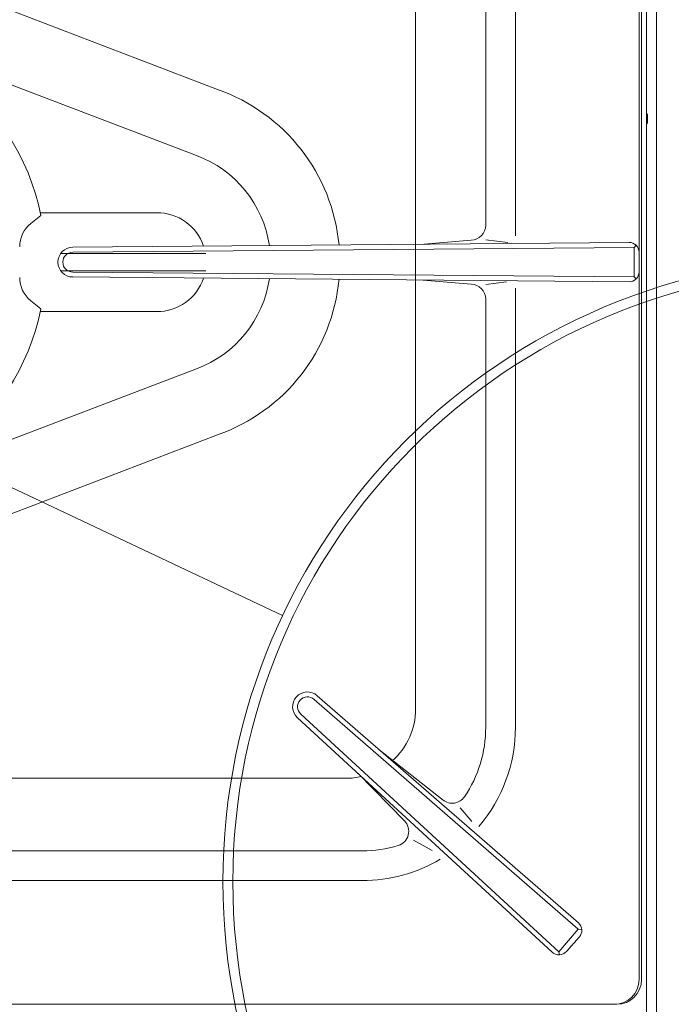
# Model space of a CAD drawing. Header units: inches. Extents: x 382808 to 408593, y -18409 to -9482.
# Tile 379 of 438: x 405186 to 405199, y -17233 to -17213. Entities that reach past the tile are written whole.
import ezdxf

# ---------------------------------------------------------------- set-up
doc = ezdxf.new("R2010")
doc.units = ezdxf.units.IN
doc.header["$LTSCALE"] = 2
doc.header["$MEASUREMENT"] = 0
doc.layers.add('!!!LOZAMET_Nr_pióra__9', color=220, linetype='CONTINUOUS', lineweight=0)

msp = doc.modelspace()

# ---------------------------------------------------------------- linework, layer by layer
at = {"layer": '!!!LOZAMET_Nr_pióra__9', "color": 7, "linetype": 'Continuous', "lineweight": 0}
for p, q in [((405190.886, -17224.69), (405117.531, -17190.068)), ((405198.444, -17262.846), (405198.444, -17198.846)), ((405198.094, -17217.146), (405198.094, -17203.046)), ((405198.144, -17203.046), (405198.144, -17232.045)), ((405198.144, -17203.046), (405198.144, -17232.045)), ((405198.444, -17233.096), (405198.444, -17203.346)), ((405194.994, -17216.799), (405194.994, -17208.146)), ((405195.594, -17208.146), (405195.594, -17217.017)), ((405193.576, -17226.577), (405193.576, -17208.514)), ((405198.244, -17262.512), (405198.244, -17210.519)), ((405189.57, -17214.055), (405183.783, -17211.846)), ((405183.232, -17213.134), (405189.145, -17215.39)), ((405198.264, -17214.746), (405198.264, -17214.546)), ((405187.482, -17216.546), (405185.988, -17216.546)), ((405188.344, -17216.546), (405187.482, -17216.546)), ((405185.999, -17216.603), (405185.796, -17216.766)), ((405186.643, -17217.246), (405197.892, -17217.147)), ((405193.742, -17217.183), (405194.697, -17217.099)), ((405194.994, -17217.096), (405195.438, -17217.152)), ((405198.094, -17232.046), (405198.094, -17217.146)), ((405186.394, -17217.372), (405189.338, -17217.371)), ((405186.644, -17217.346), (405197.994, -17217.247)), ((405197.994, -17217.247), (405198.035, -17217.205)), ((405197.994, -17217.247), (405197.994, -17217.845)), ((405198.094, -17217.744), (405198.094, -17217.347)), ((405186.394, -17217.721), (405189.338, -17217.721)), ((405186.644, -17217.746), (405197.994, -17217.845)), ((405186.643, -17217.846), (405197.892, -17217.944)), ((405194.697, -17217.993), (405193.73, -17217.908)), ((405194.994, -17217.996), (405195.411, -17217.943)), ((405197.994, -17217.845), (405198.035, -17217.886)), ((405195.594, -17226.946), (405195.594, -17218.074)), ((405185.999, -17218.489), (405185.796, -17218.326)), ((405194.994, -17226.946), (405194.994, -17218.293)), ((405188.344, -17218.546), (405185.988, -17218.546)), ((405183.253, -17221.95), (405189.145, -17219.702)), ((405189.57, -17221.037), (405183.783, -17223.246)), ((405191.588, -17226.308), (405196.869, -17230.901)), ((405191.522, -17226.383), (405196.861, -17231.024)), ((405191.256, -17226.681), (405196.475, -17231.484)), ((405191.188, -17226.755), (405196.339, -17231.493)), ((405194.131, -17228.418), (405192.836, -17227.393)), ((405192.412, -17227.881), (405193.352, -17228.839)), ((405181.697, -17227.977), (405192.176, -17227.977)), ((405194.479, -17228.572), (405194.712, -17228.853)), ((405193.534, -17229.23), (405193.911, -17229.436)), ((405182.091, -17229.446), (405192.494, -17229.446)), ((405181.868, -17230.046), (405192.494, -17230.046)), ((405196.475, -17231.484), (405196.861, -17231.024)), ((405196.937, -17231.04), (405196.861, -17231.024)), ((405196.886, -17231.186), (405196.624, -17231.479)), ((405196.484, -17231.546), (405196.475, -17231.484)), ((405197.644, -17232.545), (405165.044, -17232.545)), ((405197.644, -17232.545), (405165.044, -17232.545))]:
    msp.add_line(p, q, dxfattribs=at)
for radius in [12.6, 12.4]:
    msp.add_circle((405202.281, -17230.068), radius, dxfattribs=at)
for centre, radius, start, end in [((405181.344, -17217.546), 4.75, 11.4482, 348.5518), ((405188.344, -17217.546), 3.7, 5.3818, 70.6469), ((405188.344, -17217.546), 2.3, 8.3682, 69.6238), ((405188.344, -17217.546), 1, 18.8517, 90), ((405186.171, -17217.234), 0.6, 128.6598, 180), ((405194.694, -17216.799), 0.3, 270.5846, 0), ((405197.894, -17217.347), 0.2, 0, 90.4961), ((405186.644, -17217.546), 0.3, 90, 270), ((405186.644, -17217.546), 0.2, 90, 270), ((405197.894, -17217.744), 0.2, 269.5039, 0), ((405186.171, -17217.857), 0.6, 180, 231.3402), ((405188.344, -17217.546), 1, 270, 341.1483), ((405188.344, -17217.546), 2.3, 290.3762, 351.6318), ((405188.344, -17217.546), 3.7, 289.3531, 354.6182), ((405194.694, -17218.293), 0.3, 0, 89.4154), ((405191.389, -17226.532), 0.3, 48.1842, 228.1842), ((405191.389, -17226.532), 0.2, 48.1842, 228.1842), ((405192.176, -17226.577), 1.4, 311.4994, 0), ((405192.501, -17226.953), 2.493, 325.8925, 0.164), ((405192.494, -17226.946), 3.1, 319.6608, 0), ((405192.176, -17226.577), 1.4, 270, 282.5733), ((405194.315, -17228.181), 0.3, 231.6425, 325.8482), ((405193.138, -17229.049), 0.3, 287.0295, 44.4537), ((405192.494, -17226.946), 2.5, 270, 287.0295), ((405192.494, -17226.946), 3.1, 270, 300.6358), ((405196.737, -17231.052), 0.2, 318.1842, 49.0025), ((405196.475, -17231.346), 0.2, 227.3658, 318.1842), ((405197.594, -17232.046), 0.5, 270, 0), ((405197.644, -17232.045), 0.5, 270, 0), ((405197.644, -17232.045), 0.5, 270, 0)]:
    msp.add_arc(centre, radius, start, end, dxfattribs=at)

doc.saveas('drawing.dxf')
